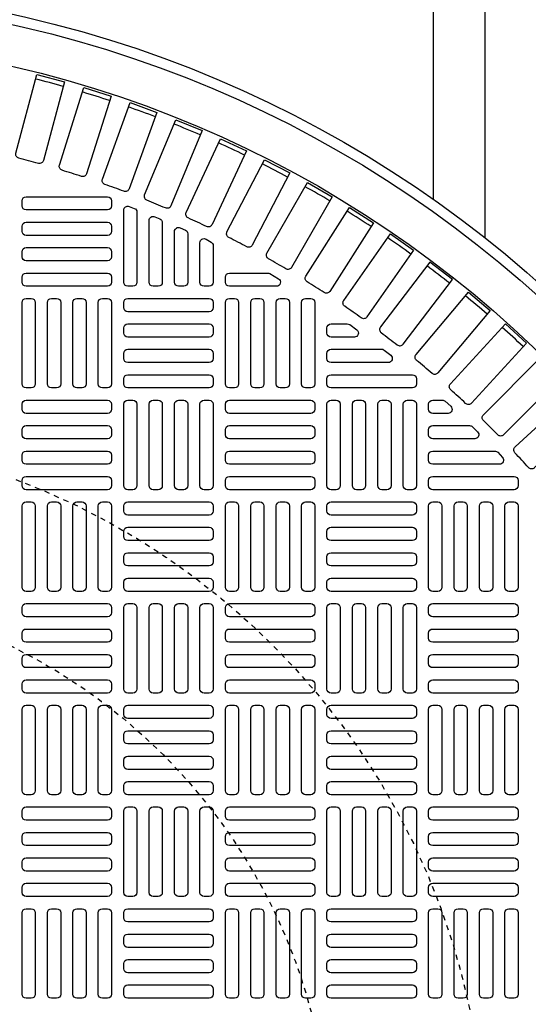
# Model space of a CAD drawing. Extents: x -285 to 5863, y 308 to 3178.
# Tile 585 of 622: x 4964 to 4974, y 1401 to 1420. Entities that reach past the tile are written whole.
import ezdxf

# ---------------------------------------------------------------- set-up
doc = ezdxf.new("R2010")
doc.units = 0
doc.header["$MEASUREMENT"] = 0
doc.linetypes.add('HIDDEN2', pattern=[0.28125, 0.1875, -0.09375])
doc.layers.get('DEFPOINTS').update_dxf_attribs({"linetype": 'CONTINUOUS'})
for name, color, linetype in [('TANK-MANHOLE-COVER-40', 2, 'CONTINUOUS'), ('TANK-MANHOLE-COVER-HATCH-40', 252, 'CONTINUOUS'), ('TANK-UST-RIB', 7, 'CONTINUOUS')]:
    doc.layers.add(name, color=color, linetype=linetype)

msp = doc.modelspace()

# ---------------------------------------------------------------- linework, layer by layer
at = {"layer": 'DEFPOINTS', "color": 8, "linetype": 'HIDDEN2', "ltscale": 0.125}
msp.add_circle((4958.72805, 1398.01916), 14, dxfattribs=at)
msp.add_circle((4958.72805, 1398.01916), 14, dxfattribs=at)
msp.add_circle((4958.72805, 1398.01916), 14, dxfattribs=at)
msp.add_circle((4958.72805, 1398.01916), 14, dxfattribs=at)
at = {"layer": 'DEFPOINTS', "color": 8, "linetype": 'HIDDEN2', "ltscale": 0.5}
msp.add_circle((4958.72805, 1398.01916), 11, dxfattribs=at)
msp.add_circle((4958.72805, 1398.01916), 11, dxfattribs=at)
msp.add_circle((4958.72805, 1398.01916), 11, dxfattribs=at)
msp.add_circle((4958.72805, 1398.01916), 11, dxfattribs=at)
at = {"layer": 'TANK-MANHOLE-COVER-40', "color": 4, "linetype": 'Continuous'}
msp.add_circle((4958.72882, 1398.01916), 22.63902, dxfattribs=at)
at = {"layer": 'TANK-MANHOLE-COVER-40', "color": 1, "linetype": 'Continuous'}
msp.add_circle((4958.72882, 1398.01916), 22.44094, dxfattribs=at)
at = {"layer": 'TANK-MANHOLE-COVER-40', "color": 2, "linetype": 'Continuous'}
msp.add_circle((4958.72882, 1398.01916), 21.65354, dxfattribs=at)
at = {"layer": 'TANK-MANHOLE-COVER-HATCH-40', "linetype": 'Continuous'}
for points in [[(4964.08416, 1417.24797, 0.00491171), (4963.70536, 1417.34947, -0.41709369), (4963.64894, 1417.4461), (4964.05678, 1418.96818), (4964.58918, 1418.82552), (4964.18134, 1417.30344, -0.41709369), (4964.08416, 1417.24797)], [(4964.91781, 1416.99607, 0.00491171), (4964.5438, 1417.11399, -0.41709369), (4964.49165, 1417.213), (4964.96549, 1418.71583), (4965.49116, 1418.55009), (4965.01732, 1417.04725, -0.41709369), (4964.91781, 1416.99607)], [(4965.73968, 1416.70805, 0.00491171), (4965.37117, 1416.84217, -0.41709369), (4965.32339, 1416.94336), (4965.86233, 1418.4241), (4966.38027, 1418.23558), (4965.84133, 1416.75484, -0.41709369), (4965.73968, 1416.70805)], [(4966.5482, 1416.38445, 0.00491171), (4966.1859, 1416.53452, -0.41709369), (4966.14257, 1416.63769), (4966.74559, 1418.09352), (4967.25482, 1417.88259), (4966.6518, 1416.42677, -0.41709369), (4966.5482, 1416.38445)], [(4967.34184, 1416.0259, 0.00491171), (4966.98643, 1416.19163, -0.41709369), (4966.94764, 1416.29659), (4967.61359, 1417.72472), (4968.11313, 1417.49178), (4967.44718, 1416.06365, -0.41709369), (4967.34184, 1416.0259)], [(4968.11909, 1415.63306, 0.00491171), (4967.77124, 1415.81414, -0.41709369), (4967.73707, 1415.92069), (4968.46468, 1417.31842), (4968.95358, 1417.06391), (4968.22597, 1415.66619, -0.41709369), (4968.11909, 1415.63306)], [(4968.87846, 1415.2067, 0.00491171), (4968.53884, 1415.40278, -0.41709369), (4968.50935, 1415.51072), (4969.29724, 1416.87538), (4969.77457, 1416.59979), (4968.98669, 1415.23513, -0.41709369), (4968.87846, 1415.2067)], [(4969.61851, 1414.74762, 0.00491171), (4969.28777, 1414.95832, -0.41709369), (4969.26301, 1415.06745), (4970.10967, 1416.39644), (4970.57454, 1416.10029), (4969.72788, 1414.7713, -0.41709369), (4969.61851, 1414.74762)], [(4970.33783, 1414.2567, 0.00491171), (4970.0166, 1414.48163, -0.41709369), (4969.99662, 1414.59173), (4970.90045, 1415.88253), (4971.35195, 1415.56638), (4970.44812, 1414.27559, -0.41709369), (4970.33783, 1414.2567)], [(4971.03505, 1413.73486, 0.41709369), (4971.14607, 1413.74892), (4972.10533, 1414.99907), (4971.66805, 1415.3346), (4970.70878, 1414.08446, 0.41709369), (4970.72394, 1413.97359, -0.00491171), (4971.03505, 1413.73486)], [(4968.527, 1415.12546, -0.1342636), (4968.56707, 1415.1145), (4968.73358, 1415.01608, -0.76325856), (4968.69351, 1414.86955), (4967.78394, 1414.86955), (4967.78394, 1414.86955, -0.41421356), (4967.7052, 1414.94829), (4967.7052, 1415.04672), (4967.7052, 1415.04672, -0.41421356), (4967.78394, 1415.12546), (4968.527, 1415.12546)], [(4971.70885, 1413.18312, 0.00491171), (4971.40844, 1413.43519, -0.41709369), (4971.39814, 1413.54661), (4972.41103, 1414.75372), (4972.83326, 1414.39943), (4971.82037, 1413.19232, -0.41709369), (4971.70885, 1413.18312)], [(4970.067, 1414.14121, -0.15754945), (4970.11307, 1414.12632), (4970.24948, 1414.02789, -0.72778796), (4970.2034, 1413.8853), (4969.75244, 1413.8853), (4969.75244, 1413.8853, -0.41421356), (4969.6737, 1413.96404), (4969.6737, 1414.06247), (4969.6737, 1414.06247, -0.41421356), (4969.75244, 1414.14121), (4970.067, 1414.14121)], [(4970.7331, 1413.64908, -0.16819223), (4970.78178, 1413.63223), (4970.9069, 1413.5338, -0.71204699), (4970.85822, 1413.39318), (4969.75244, 1413.39318), (4969.75244, 1413.39318, -0.41421356), (4969.6737, 1413.47192), (4969.6737, 1413.57034), (4969.6737, 1413.57034, -0.41421356), (4969.75244, 1413.64908), (4970.76036, 1413.64908)], [(4972.98108, 1411.99413, 0.00491171), (4972.70379, 1412.27142, -0.41709369), (4972.70324, 1412.38332), (4973.81747, 1413.49756), (4974.20722, 1413.10782), (4973.09298, 1411.99358, -0.41709369), (4972.98108, 1411.99413)]]:
    msp.add_lwpolyline(points, format="xyb", dxfattribs=at)
at = {"layer": 'TANK-MANHOLE-COVER-HATCH-40', "linetype": 'Continuous', "flags": 128}
for points in [[(4965.50047, 1416.42467, -0.41421356), (4965.42173, 1416.34593), (4963.84693, 1416.34593, -0.41421356), (4963.76819, 1416.42467), (4963.76819, 1416.5231, -0.41421356), (4963.84693, 1416.60184), (4965.42173, 1416.60184, -0.41421356), (4965.50047, 1416.5231)], [(4965.50047, 1415.93255, -0.41421356), (4965.42173, 1415.85381), (4963.84693, 1415.85381, -0.41421356), (4963.76819, 1415.93255), (4963.76819, 1416.03097, -0.41421356), (4963.84693, 1416.10971), (4965.42173, 1416.10971, -0.41421356), (4965.50047, 1416.03097)], [(4965.50047, 1415.44042, -0.41421356), (4965.42173, 1415.36168), (4963.84693, 1415.36168, -0.41421356), (4963.76819, 1415.44042), (4963.76819, 1415.53884, -0.41421356), (4963.84693, 1415.61758), (4965.42173, 1415.61758, -0.41421356), (4965.50047, 1415.53884)], [(4965.50047, 1414.94829, -0.41421356), (4965.42173, 1414.86955), (4963.84693, 1414.86955, -0.41421356), (4963.76819, 1414.94829), (4963.76819, 1415.04672, -0.41421356), (4963.84693, 1415.12546), (4965.42173, 1415.12546, -0.41421356), (4965.50047, 1415.04672)], [(4963.84693, 1412.90105, -0.41421356), (4963.76819, 1412.97979), (4963.76819, 1414.55459, -0.41421356), (4963.84693, 1414.63333), (4963.94535, 1414.63333, -0.41421356), (4964.02409, 1414.55459), (4964.02409, 1412.97979, -0.41421356), (4963.94535, 1412.90105)], [(4964.33905, 1412.90105, -0.41421356), (4964.26031, 1412.97979), (4964.26031, 1414.55459, -0.41421356), (4964.33905, 1414.63333), (4964.43748, 1414.63333, -0.41421356), (4964.51622, 1414.55459), (4964.51622, 1412.97979, -0.41421356), (4964.43748, 1412.90105)], [(4964.83118, 1412.90105, -0.41421356), (4964.75244, 1412.97979), (4964.75244, 1414.55459, -0.41421356), (4964.83118, 1414.63333), (4964.92961, 1414.63333, -0.41421356), (4965.00835, 1414.55459), (4965.00835, 1412.97979, -0.41421356), (4964.92961, 1412.90105)], [(4965.32331, 1412.90105, -0.41421356), (4965.24457, 1412.97979), (4965.24457, 1414.55459, -0.41421356), (4965.32331, 1414.63333), (4965.42173, 1414.63333, -0.41421356), (4965.50047, 1414.55459), (4965.50047, 1412.97979, -0.41421356), (4965.42173, 1412.90105)], [(4965.73669, 1414.55459, -0.41421356), (4965.81543, 1414.63333), (4967.39024, 1414.63333, -0.41421356), (4967.46898, 1414.55459), (4967.46898, 1414.45617, -0.41421356), (4967.39024, 1414.37743), (4965.81543, 1414.37743, -0.41421356), (4965.73669, 1414.45617)], [(4967.78394, 1412.90105, -0.41421356), (4967.7052, 1412.97979), (4967.7052, 1414.55459, -0.41421356), (4967.78394, 1414.63333), (4967.88236, 1414.63333, -0.41421356), (4967.9611, 1414.55459), (4967.9611, 1412.97979, -0.41421356), (4967.88236, 1412.90105)], [(4968.27606, 1412.90105, -0.41421356), (4968.19732, 1412.97979), (4968.19732, 1414.55459, -0.41421356), (4968.27606, 1414.63333), (4968.37449, 1414.63333, -0.41421356), (4968.45323, 1414.55459), (4968.45323, 1412.97979, -0.41421356), (4968.37449, 1412.90105)], [(4968.76819, 1412.90105, -0.41421356), (4968.68945, 1412.97979), (4968.68945, 1414.55459, -0.41421356), (4968.76819, 1414.63333), (4968.86661, 1414.63333, -0.41421356), (4968.94535, 1414.55459), (4968.94535, 1412.97979, -0.41421356), (4968.86661, 1412.90105)], [(4969.26031, 1412.90105, -0.41421356), (4969.18157, 1412.97979), (4969.18157, 1414.55459, -0.41421356), (4969.26031, 1414.63333), (4969.35874, 1414.63333, -0.41421356), (4969.43748, 1414.55459), (4969.43748, 1412.97979, -0.41421356), (4969.35874, 1412.90105)], [(4965.73669, 1414.06247, -0.41421356), (4965.81543, 1414.14121), (4967.39024, 1414.14121, -0.41421356), (4967.46898, 1414.06247), (4967.46898, 1413.96404, -0.41421356), (4967.39024, 1413.8853), (4965.81543, 1413.8853, -0.41421356), (4965.73669, 1413.96404)], [(4965.73669, 1413.57034, -0.41421356), (4965.81543, 1413.64908), (4967.39024, 1413.64908, -0.41421356), (4967.46898, 1413.57034), (4967.46898, 1413.47192, -0.41421356), (4967.39024, 1413.39318), (4965.81543, 1413.39318, -0.41421356), (4965.73669, 1413.47192)], [(4965.73669, 1413.07821, -0.41421356), (4965.81543, 1413.15695), (4967.39024, 1413.15695, -0.41421356), (4967.46898, 1413.07821), (4967.46898, 1412.97979, -0.41421356), (4967.39024, 1412.90105), (4965.81543, 1412.90105, -0.41421356), (4965.73669, 1412.97979)], [(4965.50047, 1412.48766, -0.41421356), (4965.42173, 1412.40892), (4963.84693, 1412.40892, -0.41421356), (4963.76819, 1412.48766), (4963.76819, 1412.58609, -0.41421356), (4963.84693, 1412.66483), (4965.42173, 1412.66483, -0.41421356), (4965.50047, 1412.58609)], [(4965.81543, 1410.93255, -0.41421356), (4965.73669, 1411.01129), (4965.73669, 1412.58609, -0.41421356), (4965.81543, 1412.66483), (4965.91386, 1412.66483, -0.41421356), (4965.9926, 1412.58609), (4965.9926, 1411.01129, -0.41421356), (4965.91386, 1410.93255)], [(4966.30756, 1410.93255, -0.41421356), (4966.22882, 1411.01129), (4966.22882, 1412.58609, -0.41421356), (4966.30756, 1412.66483), (4966.40598, 1412.66483, -0.41421356), (4966.48472, 1412.58609), (4966.48472, 1411.01129, -0.41421356), (4966.40598, 1410.93255)], [(4966.79968, 1410.93255, -0.41421356), (4966.72094, 1411.01129), (4966.72094, 1412.58609, -0.41421356), (4966.79968, 1412.66483), (4966.89811, 1412.66483, -0.41421356), (4966.97685, 1412.58609), (4966.97685, 1411.01129, -0.41421356), (4966.89811, 1410.93255)], [(4967.29181, 1410.93255, -0.41421356), (4967.21307, 1411.01129), (4967.21307, 1412.58609, -0.41421356), (4967.29181, 1412.66483), (4967.39024, 1412.66483, -0.41421356), (4967.46898, 1412.58609), (4967.46898, 1411.01129, -0.41421356), (4967.39024, 1410.93255)], [(4969.43748, 1412.48766, -0.41421356), (4969.35874, 1412.40892), (4967.78394, 1412.40892, -0.41421356), (4967.7052, 1412.48766), (4967.7052, 1412.58609, -0.41421356), (4967.78394, 1412.66483), (4969.35874, 1412.66483, -0.41421356), (4969.43748, 1412.58609)], [(4969.75244, 1410.93255, -0.41421356), (4969.6737, 1411.01129), (4969.6737, 1412.58609, -0.41421356), (4969.75244, 1412.66483), (4969.85087, 1412.66483, -0.41421356), (4969.92961, 1412.58609), (4969.92961, 1411.01129, -0.41421356), (4969.85087, 1410.93255)], [(4970.24457, 1410.93255, -0.41421356), (4970.16583, 1411.01129), (4970.16583, 1412.58609, -0.41421356), (4970.24457, 1412.66483), (4970.34299, 1412.66483, -0.41421356), (4970.42173, 1412.58609), (4970.42173, 1411.01129, -0.41421356), (4970.34299, 1410.93255)], [(4970.73669, 1410.93255, -0.41421356), (4970.65795, 1411.01129), (4970.65795, 1412.58609, -0.41421356), (4970.73669, 1412.66483), (4970.83512, 1412.66483, -0.41421356), (4970.91386, 1412.58609), (4970.91386, 1411.01129, -0.41421356), (4970.83512, 1410.93255)], [(4971.22882, 1410.93255, -0.41421356), (4971.15008, 1411.01129), (4971.15008, 1412.58609, -0.41421356), (4971.22882, 1412.66483), (4971.32724, 1412.66483, -0.41421356), (4971.40598, 1412.58609), (4971.40598, 1411.01129, -0.41421356), (4971.32724, 1410.93255)], [(4965.50047, 1411.99554, -0.41421356), (4965.42173, 1411.9168), (4963.84693, 1411.9168, -0.41421356), (4963.76819, 1411.99554), (4963.76819, 1412.09396, -0.41421356), (4963.84693, 1412.1727), (4965.42173, 1412.1727, -0.41421356), (4965.50047, 1412.09396)], [(4969.43748, 1411.99554, -0.41421356), (4969.35874, 1411.9168), (4967.78394, 1411.9168, -0.41421356), (4967.7052, 1411.99554), (4967.7052, 1412.09396, -0.41421356), (4967.78394, 1412.1727), (4969.35874, 1412.1727, -0.41421356), (4969.43748, 1412.09396)], [(4965.50047, 1411.50341, -0.41421356), (4965.42173, 1411.42467), (4963.84693, 1411.42467, -0.41421356), (4963.76819, 1411.50341), (4963.76819, 1411.60184, -0.41421356), (4963.84693, 1411.68058), (4965.42173, 1411.68058, -0.41421356), (4965.50047, 1411.60184)], [(4969.43748, 1411.50341, -0.41421356), (4969.35874, 1411.42467), (4967.78394, 1411.42467, -0.41421356), (4967.7052, 1411.50341), (4967.7052, 1411.60184, -0.41421356), (4967.78394, 1411.68058), (4969.35874, 1411.68058, -0.41421356), (4969.43748, 1411.60184)], [(4965.50047, 1411.01129, -0.41421356), (4965.42173, 1410.93255), (4963.84693, 1410.93255, -0.41421356), (4963.76819, 1411.01129), (4963.76819, 1411.10971, -0.41421356), (4963.84693, 1411.18845), (4965.42173, 1411.18845, -0.41421356), (4965.50047, 1411.10971)], [(4969.43748, 1411.01129, -0.41421356), (4969.35874, 1410.93255), (4967.78394, 1410.93255, -0.41421356), (4967.7052, 1411.01129), (4967.7052, 1411.10971, -0.41421356), (4967.78394, 1411.18845), (4969.35874, 1411.18845, -0.41421356), (4969.43748, 1411.10971)], [(4963.84693, 1408.96404, -0.41421356), (4963.76819, 1409.04278), (4963.76819, 1410.61758, -0.41421356), (4963.84693, 1410.69632), (4963.94535, 1410.69632, -0.41421356), (4964.02409, 1410.61758), (4964.02409, 1409.04278, -0.41421356), (4963.94535, 1408.96404)], [(4964.33905, 1408.96404, -0.41421356), (4964.26031, 1409.04278), (4964.26031, 1410.61758, -0.41421356), (4964.33905, 1410.69632), (4964.43748, 1410.69632, -0.41421356), (4964.51622, 1410.61758), (4964.51622, 1409.04278, -0.41421356), (4964.43748, 1408.96404)], [(4964.83118, 1408.96404, -0.41421356), (4964.75244, 1409.04278), (4964.75244, 1410.61758, -0.41421356), (4964.83118, 1410.69632), (4964.92961, 1410.69632, -0.41421356), (4965.00835, 1410.61758), (4965.00835, 1409.04278, -0.41421356), (4964.92961, 1408.96404)], [(4965.32331, 1408.96404, -0.41421356), (4965.24457, 1409.04278), (4965.24457, 1410.61758, -0.41421356), (4965.32331, 1410.69632), (4965.42173, 1410.69632, -0.41421356), (4965.50047, 1410.61758), (4965.50047, 1409.04278, -0.41421356), (4965.42173, 1408.96404)], [(4965.73669, 1410.61758, -0.41421356), (4965.81543, 1410.69632), (4967.39024, 1410.69632, -0.41421356), (4967.46898, 1410.61758), (4967.46898, 1410.51916, -0.41421356), (4967.39024, 1410.44042), (4965.81543, 1410.44042, -0.41421356), (4965.73669, 1410.51916)], [(4967.78394, 1408.96404, -0.41421356), (4967.7052, 1409.04278), (4967.7052, 1410.61758, -0.41421356), (4967.78394, 1410.69632), (4967.88236, 1410.69632, -0.41421356), (4967.9611, 1410.61758), (4967.9611, 1409.04278, -0.41421356), (4967.88236, 1408.96404)], [(4968.27606, 1408.96404, -0.41421356), (4968.19732, 1409.04278), (4968.19732, 1410.61758, -0.41421356), (4968.27606, 1410.69632), (4968.37449, 1410.69632, -0.41421356), (4968.45323, 1410.61758), (4968.45323, 1409.04278, -0.41421356), (4968.37449, 1408.96404)], [(4968.76819, 1408.96404, -0.41421356), (4968.68945, 1409.04278), (4968.68945, 1410.61758, -0.41421356), (4968.76819, 1410.69632), (4968.86661, 1410.69632, -0.41421356), (4968.94535, 1410.61758), (4968.94535, 1409.04278, -0.41421356), (4968.86661, 1408.96404)], [(4969.26031, 1408.96404, -0.41421356), (4969.18157, 1409.04278), (4969.18157, 1410.61758, -0.41421356), (4969.26031, 1410.69632), (4969.35874, 1410.69632, -0.41421356), (4969.43748, 1410.61758), (4969.43748, 1409.04278, -0.41421356), (4969.35874, 1408.96404)], [(4969.6737, 1410.61758, -0.41421356), (4969.75244, 1410.69632), (4971.32724, 1410.69632, -0.41421356), (4971.40598, 1410.61758), (4971.40598, 1410.51916, -0.41421356), (4971.32724, 1410.44042), (4969.75244, 1410.44042, -0.41421356), (4969.6737, 1410.51916)], [(4971.72094, 1408.96404, -0.41421356), (4971.6422, 1409.04278), (4971.6422, 1410.61758, -0.41421356), (4971.72094, 1410.69632), (4971.81937, 1410.69632, -0.41421356), (4971.89811, 1410.61758), (4971.89811, 1409.04278, -0.41421356), (4971.81937, 1408.96404)], [(4972.21307, 1408.96404, -0.41421356), (4972.13433, 1409.04278), (4972.13433, 1410.61758, -0.41421356), (4972.21307, 1410.69632), (4972.3115, 1410.69632, -0.41421356), (4972.39024, 1410.61758), (4972.39024, 1409.04278, -0.41421356), (4972.3115, 1408.96404)], [(4972.7052, 1408.96404, -0.41421356), (4972.62646, 1409.04278), (4972.62646, 1410.61758, -0.41421356), (4972.7052, 1410.69632), (4972.80362, 1410.69632, -0.41421356), (4972.88236, 1410.61758), (4972.88236, 1409.04278, -0.41421356), (4972.80362, 1408.96404)], [(4973.19732, 1408.96404, -0.41421356), (4973.11858, 1409.04278), (4973.11858, 1410.61758, -0.41421356), (4973.19732, 1410.69632), (4973.29575, 1410.69632, -0.41421356), (4973.37449, 1410.61758), (4973.37449, 1409.04278, -0.41421356), (4973.29575, 1408.96404)], [(4965.73669, 1410.12546, -0.41421356), (4965.81543, 1410.2042), (4967.39024, 1410.2042, -0.41421356), (4967.46898, 1410.12546), (4967.46898, 1410.02703, -0.41421356), (4967.39024, 1409.94829), (4965.81543, 1409.94829, -0.41421356), (4965.73669, 1410.02703)], [(4969.6737, 1410.12546, -0.41421356), (4969.75244, 1410.2042), (4971.32724, 1410.2042, -0.41421356), (4971.40598, 1410.12546), (4971.40598, 1410.02703, -0.41421356), (4971.32724, 1409.94829), (4969.75244, 1409.94829, -0.41421356), (4969.6737, 1410.02703)], [(4965.73669, 1409.63333, -0.41421356), (4965.81543, 1409.71207), (4967.39024, 1409.71207, -0.41421356), (4967.46898, 1409.63333), (4967.46898, 1409.53491, -0.41421356), (4967.39024, 1409.45617), (4965.81543, 1409.45617, -0.41421356), (4965.73669, 1409.53491)], [(4969.6737, 1409.63333, -0.41421356), (4969.75244, 1409.71207), (4971.32724, 1409.71207, -0.41421356), (4971.40598, 1409.63333), (4971.40598, 1409.53491, -0.41421356), (4971.32724, 1409.45617), (4969.75244, 1409.45617, -0.41421356), (4969.6737, 1409.53491)], [(4965.73669, 1409.14121, -0.41421356), (4965.81543, 1409.21995), (4967.39024, 1409.21995, -0.41421356), (4967.46898, 1409.14121), (4967.46898, 1409.04278, -0.41421356), (4967.39024, 1408.96404), (4965.81543, 1408.96404, -0.41421356), (4965.73669, 1409.04278)], [(4969.6737, 1409.14121, -0.41421356), (4969.75244, 1409.21995), (4971.32724, 1409.21995, -0.41421356), (4971.40598, 1409.14121), (4971.40598, 1409.04278, -0.41421356), (4971.32724, 1408.96404), (4969.75244, 1408.96404, -0.41421356), (4969.6737, 1409.04278)], [(4965.50047, 1408.55066, -0.41421356), (4965.42173, 1408.47192), (4963.84693, 1408.47192, -0.41421356), (4963.76819, 1408.55066), (4963.76819, 1408.64908, -0.41421356), (4963.84693, 1408.72782), (4965.42173, 1408.72782, -0.41421356), (4965.50047, 1408.64908)], [(4965.81543, 1406.99554, -0.41421356), (4965.73669, 1407.07428), (4965.73669, 1408.64908, -0.41421356), (4965.81543, 1408.72782), (4965.91386, 1408.72782, -0.41421356), (4965.9926, 1408.64908), (4965.9926, 1407.07428, -0.41421356), (4965.91386, 1406.99554)], [(4966.30756, 1406.99554, -0.41421356), (4966.22882, 1407.07428), (4966.22882, 1408.64908, -0.41421356), (4966.30756, 1408.72782), (4966.40598, 1408.72782, -0.41421356), (4966.48472, 1408.64908), (4966.48472, 1407.07428, -0.41421356), (4966.40598, 1406.99554)], [(4966.79968, 1406.99554, -0.41421356), (4966.72094, 1407.07428), (4966.72094, 1408.64908, -0.41421356), (4966.79968, 1408.72782), (4966.89811, 1408.72782, -0.41421356), (4966.97685, 1408.64908), (4966.97685, 1407.07428, -0.41421356), (4966.89811, 1406.99554)], [(4967.29181, 1406.99554, -0.41421356), (4967.21307, 1407.07428), (4967.21307, 1408.64908, -0.41421356), (4967.29181, 1408.72782), (4967.39024, 1408.72782, -0.41421356), (4967.46898, 1408.64908), (4967.46898, 1407.07428, -0.41421356), (4967.39024, 1406.99554)], [(4969.43748, 1408.55066, -0.41421356), (4969.35874, 1408.47192), (4967.78394, 1408.47192, -0.41421356), (4967.7052, 1408.55066), (4967.7052, 1408.64908, -0.41421356), (4967.78394, 1408.72782), (4969.35874, 1408.72782, -0.41421356), (4969.43748, 1408.64908)], [(4969.75244, 1406.99554, -0.41421356), (4969.6737, 1407.07428), (4969.6737, 1408.64908, -0.41421356), (4969.75244, 1408.72782), (4969.85087, 1408.72782, -0.41421356), (4969.92961, 1408.64908), (4969.92961, 1407.07428, -0.41421356), (4969.85087, 1406.99554)], [(4970.24457, 1406.99554, -0.41421356), (4970.16583, 1407.07428), (4970.16583, 1408.64908, -0.41421356), (4970.24457, 1408.72782), (4970.34299, 1408.72782, -0.41421356), (4970.42173, 1408.64908), (4970.42173, 1407.07428, -0.41421356), (4970.34299, 1406.99554)], [(4970.73669, 1406.99554, -0.41421356), (4970.65795, 1407.07428), (4970.65795, 1408.64908, -0.41421356), (4970.73669, 1408.72782), (4970.83512, 1408.72782, -0.41421356), (4970.91386, 1408.64908), (4970.91386, 1407.07428, -0.41421356), (4970.83512, 1406.99554)], [(4971.22882, 1406.99554, -0.41421356), (4971.15008, 1407.07428), (4971.15008, 1408.64908, -0.41421356), (4971.22882, 1408.72782), (4971.32724, 1408.72782, -0.41421356), (4971.40598, 1408.64908), (4971.40598, 1407.07428, -0.41421356), (4971.32724, 1406.99554)], [(4973.37449, 1408.55066, -0.41421356), (4973.29575, 1408.47192), (4971.72094, 1408.47192, -0.41421356), (4971.6422, 1408.55066), (4971.6422, 1408.64908, -0.41421356), (4971.72094, 1408.72782), (4973.29575, 1408.72782, -0.41421356), (4973.37449, 1408.64908)], [(4965.50047, 1408.05853, -0.41421356), (4965.42173, 1407.97979), (4963.84693, 1407.97979, -0.41421356), (4963.76819, 1408.05853), (4963.76819, 1408.15695, -0.41421356), (4963.84693, 1408.23569), (4965.42173, 1408.23569, -0.41421356), (4965.50047, 1408.15695)], [(4969.43748, 1408.05853, -0.41421356), (4969.35874, 1407.97979), (4967.78394, 1407.97979, -0.41421356), (4967.7052, 1408.05853), (4967.7052, 1408.15695, -0.41421356), (4967.78394, 1408.23569), (4969.35874, 1408.23569, -0.41421356), (4969.43748, 1408.15695)], [(4973.37449, 1408.05853, -0.41421356), (4973.29575, 1407.97979), (4971.72094, 1407.97979, -0.41421356), (4971.6422, 1408.05853), (4971.6422, 1408.15695, -0.41421356), (4971.72094, 1408.23569), (4973.29575, 1408.23569, -0.41421356), (4973.37449, 1408.15695)], [(4965.50047, 1407.5664, -0.41421356), (4965.42173, 1407.48766), (4963.84693, 1407.48766, -0.41421356), (4963.76819, 1407.5664), (4963.76819, 1407.66483, -0.41421356), (4963.84693, 1407.74357), (4965.42173, 1407.74357, -0.41421356), (4965.50047, 1407.66483)], [(4969.43748, 1407.5664, -0.41421356), (4969.35874, 1407.48766), (4967.78394, 1407.48766, -0.41421356), (4967.7052, 1407.5664), (4967.7052, 1407.66483, -0.41421356), (4967.78394, 1407.74357), (4969.35874, 1407.74357, -0.41421356), (4969.43748, 1407.66483)], [(4973.37449, 1407.5664, -0.41421356), (4973.29575, 1407.48766), (4971.72094, 1407.48766, -0.41421356), (4971.6422, 1407.5664), (4971.6422, 1407.66483, -0.41421356), (4971.72094, 1407.74357), (4973.29575, 1407.74357, -0.41421356), (4973.37449, 1407.66483)], [(4965.50047, 1407.07428, -0.41421356), (4965.42173, 1406.99554), (4963.84693, 1406.99554, -0.41421356), (4963.76819, 1407.07428), (4963.76819, 1407.1727, -0.41421356), (4963.84693, 1407.25144), (4965.42173, 1407.25144, -0.41421356), (4965.50047, 1407.1727)], [(4969.43748, 1407.07428, -0.41421356), (4969.35874, 1406.99554), (4967.78394, 1406.99554, -0.41421356), (4967.7052, 1407.07428), (4967.7052, 1407.1727, -0.41421356), (4967.78394, 1407.25144), (4969.35874, 1407.25144, -0.41421356), (4969.43748, 1407.1727)], [(4973.37449, 1407.07428, -0.41421356), (4973.29575, 1406.99554), (4971.72094, 1406.99554, -0.41421356), (4971.6422, 1407.07428), (4971.6422, 1407.1727, -0.41421356), (4971.72094, 1407.25144), (4973.29575, 1407.25144, -0.41421356), (4973.37449, 1407.1727)], [(4963.84693, 1405.02703, -0.41421356), (4963.76819, 1405.10577), (4963.76819, 1406.68058, -0.41421356), (4963.84693, 1406.75932), (4963.94535, 1406.75932, -0.41421356), (4964.02409, 1406.68058), (4964.02409, 1405.10577, -0.41421356), (4963.94535, 1405.02703)], [(4964.33905, 1405.02703, -0.41421356), (4964.26031, 1405.10577), (4964.26031, 1406.68058, -0.41421356), (4964.33905, 1406.75932), (4964.43748, 1406.75932, -0.41421356), (4964.51622, 1406.68058), (4964.51622, 1405.10577, -0.41421356), (4964.43748, 1405.02703)], [(4964.83118, 1405.02703, -0.41421356), (4964.75244, 1405.10577), (4964.75244, 1406.68058, -0.41421356), (4964.83118, 1406.75932), (4964.92961, 1406.75932, -0.41421356), (4965.00835, 1406.68058), (4965.00835, 1405.10577, -0.41421356), (4964.92961, 1405.02703)], [(4965.32331, 1405.02703, -0.41421356), (4965.24457, 1405.10577), (4965.24457, 1406.68058, -0.41421356), (4965.32331, 1406.75932), (4965.42173, 1406.75932, -0.41421356), (4965.50047, 1406.68058), (4965.50047, 1405.10577, -0.41421356), (4965.42173, 1405.02703)], [(4965.73669, 1406.68058, -0.41421356), (4965.81543, 1406.75932), (4967.39024, 1406.75932, -0.41421356), (4967.46898, 1406.68058), (4967.46898, 1406.58215, -0.41421356), (4967.39024, 1406.50341), (4965.81543, 1406.50341, -0.41421356), (4965.73669, 1406.58215)], [(4967.78394, 1405.02703, -0.41421356), (4967.7052, 1405.10577), (4967.7052, 1406.68058, -0.41421356), (4967.78394, 1406.75932), (4967.88236, 1406.75932, -0.41421356), (4967.9611, 1406.68058), (4967.9611, 1405.10577, -0.41421356), (4967.88236, 1405.02703)], [(4968.27606, 1405.02703, -0.41421356), (4968.19732, 1405.10577), (4968.19732, 1406.68058, -0.41421356), (4968.27606, 1406.75932), (4968.37449, 1406.75932, -0.41421356), (4968.45323, 1406.68058), (4968.45323, 1405.10577, -0.41421356), (4968.37449, 1405.02703)], [(4968.76819, 1405.02703, -0.41421356), (4968.68945, 1405.10577), (4968.68945, 1406.68058, -0.41421356), (4968.76819, 1406.75932), (4968.86661, 1406.75932, -0.41421356), (4968.94535, 1406.68058), (4968.94535, 1405.10577, -0.41421356), (4968.86661, 1405.02703)], [(4969.26031, 1405.02703, -0.41421356), (4969.18157, 1405.10577), (4969.18157, 1406.68058, -0.41421356), (4969.26031, 1406.75932), (4969.35874, 1406.75932, -0.41421356), (4969.43748, 1406.68058), (4969.43748, 1405.10577, -0.41421356), (4969.35874, 1405.02703)], [(4969.6737, 1406.68058, -0.41421356), (4969.75244, 1406.75932), (4971.32724, 1406.75932, -0.41421356), (4971.40598, 1406.68058), (4971.40598, 1406.58215, -0.41421356), (4971.32724, 1406.50341), (4969.75244, 1406.50341, -0.41421356), (4969.6737, 1406.58215)], [(4971.72094, 1405.02703, -0.41421356), (4971.6422, 1405.10577), (4971.6422, 1406.68058, -0.41421356), (4971.72094, 1406.75932), (4971.81937, 1406.75932, -0.41421356), (4971.89811, 1406.68058), (4971.89811, 1405.10577, -0.41421356), (4971.81937, 1405.02703)], [(4972.21307, 1405.02703, -0.41421356), (4972.13433, 1405.10577), (4972.13433, 1406.68058, -0.41421356), (4972.21307, 1406.75932), (4972.3115, 1406.75932, -0.41421356), (4972.39024, 1406.68058), (4972.39024, 1405.10577, -0.41421356), (4972.3115, 1405.02703)], [(4972.7052, 1405.02703, -0.41421356), (4972.62646, 1405.10577), (4972.62646, 1406.68058, -0.41421356), (4972.7052, 1406.75932), (4972.80362, 1406.75932, -0.41421356), (4972.88236, 1406.68058), (4972.88236, 1405.10577, -0.41421356), (4972.80362, 1405.02703)], [(4973.19732, 1405.02703, -0.41421356), (4973.11858, 1405.10577), (4973.11858, 1406.68058, -0.41421356), (4973.19732, 1406.75932), (4973.29575, 1406.75932, -0.41421356), (4973.37449, 1406.68058), (4973.37449, 1405.10577, -0.41421356), (4973.29575, 1405.02703)], [(4965.73669, 1406.18845, -0.41421356), (4965.81543, 1406.26719), (4967.39024, 1406.26719, -0.41421356), (4967.46898, 1406.18845), (4967.46898, 1406.09003, -0.41421356), (4967.39024, 1406.01129), (4965.81543, 1406.01129, -0.41421356), (4965.73669, 1406.09003)], [(4969.6737, 1406.18845, -0.41421356), (4969.75244, 1406.26719), (4971.32724, 1406.26719, -0.41421356), (4971.40598, 1406.18845), (4971.40598, 1406.09003, -0.41421356), (4971.32724, 1406.01129), (4969.75244, 1406.01129, -0.41421356), (4969.6737, 1406.09003)], [(4965.73669, 1405.69632, -0.41421356), (4965.81543, 1405.77506), (4967.39024, 1405.77506, -0.41421356), (4967.46898, 1405.69632), (4967.46898, 1405.5979, -0.41421356), (4967.39024, 1405.51916), (4965.81543, 1405.51916, -0.41421356), (4965.73669, 1405.5979)], [(4969.6737, 1405.69632, -0.41421356), (4969.75244, 1405.77506), (4971.32724, 1405.77506, -0.41421356), (4971.40598, 1405.69632), (4971.40598, 1405.5979, -0.41421356), (4971.32724, 1405.51916), (4969.75244, 1405.51916, -0.41421356), (4969.6737, 1405.5979)], [(4965.73669, 1405.2042, -0.41421356), (4965.81543, 1405.28294), (4967.39024, 1405.28294, -0.41421356), (4967.46898, 1405.2042), (4967.46898, 1405.10577, -0.41421356), (4967.39024, 1405.02703), (4965.81543, 1405.02703, -0.41421356), (4965.73669, 1405.10577)], [(4969.6737, 1405.2042, -0.41421356), (4969.75244, 1405.28294), (4971.32724, 1405.28294, -0.41421356), (4971.40598, 1405.2042), (4971.40598, 1405.10577, -0.41421356), (4971.32724, 1405.02703), (4969.75244, 1405.02703, -0.41421356), (4969.6737, 1405.10577)], [(4965.50047, 1404.61365, -0.41421356), (4965.42173, 1404.53491), (4963.84693, 1404.53491, -0.41421356), (4963.76819, 1404.61365), (4963.76819, 1404.71207, -0.41421356), (4963.84693, 1404.79081), (4965.42173, 1404.79081, -0.41421356), (4965.50047, 1404.71207)], [(4965.81543, 1403.05853, -0.41421356), (4965.73669, 1403.13727), (4965.73669, 1404.71207, -0.41421356), (4965.81543, 1404.79081), (4965.91386, 1404.79081, -0.41421356), (4965.9926, 1404.71207), (4965.9926, 1403.13727, -0.41421356), (4965.91386, 1403.05853)], [(4966.30756, 1403.05853, -0.41421356), (4966.22882, 1403.13727), (4966.22882, 1404.71207, -0.41421356), (4966.30756, 1404.79081), (4966.40598, 1404.79081, -0.41421356), (4966.48472, 1404.71207), (4966.48472, 1403.13727, -0.41421356), (4966.40598, 1403.05853)], [(4966.79968, 1403.05853, -0.41421356), (4966.72094, 1403.13727), (4966.72094, 1404.71207, -0.41421356), (4966.79968, 1404.79081), (4966.89811, 1404.79081, -0.41421356), (4966.97685, 1404.71207), (4966.97685, 1403.13727, -0.41421356), (4966.89811, 1403.05853)], [(4967.29181, 1403.05853, -0.41421356), (4967.21307, 1403.13727), (4967.21307, 1404.71207, -0.41421356), (4967.29181, 1404.79081), (4967.39024, 1404.79081, -0.41421356), (4967.46898, 1404.71207), (4967.46898, 1403.13727, -0.41421356), (4967.39024, 1403.05853)], [(4969.43748, 1404.61365, -0.41421356), (4969.35874, 1404.53491), (4967.78394, 1404.53491, -0.41421356), (4967.7052, 1404.61365), (4967.7052, 1404.71207, -0.41421356), (4967.78394, 1404.79081), (4969.35874, 1404.79081, -0.41421356), (4969.43748, 1404.71207)], [(4969.75244, 1403.05853, -0.41421356), (4969.6737, 1403.13727), (4969.6737, 1404.71207, -0.41421356), (4969.75244, 1404.79081), (4969.85087, 1404.79081, -0.41421356), (4969.92961, 1404.71207), (4969.92961, 1403.13727, -0.41421356), (4969.85087, 1403.05853)], [(4970.24457, 1403.05853, -0.41421356), (4970.16583, 1403.13727), (4970.16583, 1404.71207, -0.41421356), (4970.24457, 1404.79081), (4970.34299, 1404.79081, -0.41421356), (4970.42173, 1404.71207), (4970.42173, 1403.13727, -0.41421356), (4970.34299, 1403.05853)], [(4970.73669, 1403.05853, -0.41421356), (4970.65795, 1403.13727), (4970.65795, 1404.71207, -0.41421356), (4970.73669, 1404.79081), (4970.83512, 1404.79081, -0.41421356), (4970.91386, 1404.71207), (4970.91386, 1403.13727, -0.41421356), (4970.83512, 1403.05853)], [(4971.22882, 1403.05853, -0.41421356), (4971.15008, 1403.13727), (4971.15008, 1404.71207, -0.41421356), (4971.22882, 1404.79081), (4971.32724, 1404.79081, -0.41421356), (4971.40598, 1404.71207), (4971.40598, 1403.13727, -0.41421356), (4971.32724, 1403.05853)], [(4973.37449, 1404.61365, -0.41421356), (4973.29575, 1404.53491), (4971.72094, 1404.53491, -0.41421356), (4971.6422, 1404.61365), (4971.6422, 1404.71207, -0.41421356), (4971.72094, 1404.79081), (4973.29575, 1404.79081, -0.41421356), (4973.37449, 1404.71207)], [(4965.50047, 1404.12152, -0.41421356), (4965.42173, 1404.04278), (4963.84693, 1404.04278, -0.41421356), (4963.76819, 1404.12152), (4963.76819, 1404.21995, -0.41421356), (4963.84693, 1404.29869), (4965.42173, 1404.29869, -0.41421356), (4965.50047, 1404.21995)], [(4969.43748, 1404.12152, -0.41421356), (4969.35874, 1404.04278), (4967.78394, 1404.04278, -0.41421356), (4967.7052, 1404.12152), (4967.7052, 1404.21995, -0.41421356), (4967.78394, 1404.29869), (4969.35874, 1404.29869, -0.41421356), (4969.43748, 1404.21995)], [(4973.37449, 1404.12152, -0.41421356), (4973.29575, 1404.04278), (4971.72094, 1404.04278, -0.41421356), (4971.6422, 1404.12152), (4971.6422, 1404.21995, -0.41421356), (4971.72094, 1404.29869), (4973.29575, 1404.29869, -0.41421356), (4973.37449, 1404.21995)], [(4965.50047, 1403.6294, -0.41421356), (4965.42173, 1403.55066), (4963.84693, 1403.55066, -0.41421356), (4963.76819, 1403.6294), (4963.76819, 1403.72782, -0.41421356), (4963.84693, 1403.80656), (4965.42173, 1403.80656, -0.41421356), (4965.50047, 1403.72782)], [(4969.43748, 1403.6294, -0.41421356), (4969.35874, 1403.55066), (4967.78394, 1403.55066, -0.41421356), (4967.7052, 1403.6294), (4967.7052, 1403.72782, -0.41421356), (4967.78394, 1403.80656), (4969.35874, 1403.80656, -0.41421356), (4969.43748, 1403.72782)], [(4973.37449, 1403.6294, -0.41421356), (4973.29575, 1403.55066), (4971.72094, 1403.55066, -0.41421356), (4971.6422, 1403.6294), (4971.6422, 1403.72782, -0.41421356), (4971.72094, 1403.80656), (4973.29575, 1403.80656, -0.41421356), (4973.37449, 1403.72782)], [(4965.50047, 1403.13727, -0.41421356), (4965.42173, 1403.05853), (4963.84693, 1403.05853, -0.41421356), (4963.76819, 1403.13727), (4963.76819, 1403.23569, -0.41421356), (4963.84693, 1403.31443), (4965.42173, 1403.31443, -0.41421356), (4965.50047, 1403.23569)], [(4969.43748, 1403.13727, -0.41421356), (4969.35874, 1403.05853), (4967.78394, 1403.05853, -0.41421356), (4967.7052, 1403.13727), (4967.7052, 1403.23569, -0.41421356), (4967.78394, 1403.31443), (4969.35874, 1403.31443, -0.41421356), (4969.43748, 1403.23569)], [(4973.37449, 1403.13727, -0.41421356), (4973.29575, 1403.05853), (4971.72094, 1403.05853, -0.41421356), (4971.6422, 1403.13727), (4971.6422, 1403.23569, -0.41421356), (4971.72094, 1403.31443), (4973.29575, 1403.31443, -0.41421356), (4973.37449, 1403.23569)], [(4963.84693, 1401.09003, -0.41421356), (4963.76819, 1401.16877), (4963.76819, 1402.74357, -0.41421356), (4963.84693, 1402.82231), (4963.94535, 1402.82231, -0.41421356), (4964.02409, 1402.74357), (4964.02409, 1401.16877, -0.41421356), (4963.94535, 1401.09003)], [(4964.33905, 1401.09003, -0.41421356), (4964.26031, 1401.16877), (4964.26031, 1402.74357, -0.41421356), (4964.33905, 1402.82231), (4964.43748, 1402.82231, -0.41421356), (4964.51622, 1402.74357), (4964.51622, 1401.16877, -0.41421356), (4964.43748, 1401.09003)], [(4964.83118, 1401.09003, -0.41421356), (4964.75244, 1401.16877), (4964.75244, 1402.74357, -0.41421356), (4964.83118, 1402.82231), (4964.92961, 1402.82231, -0.41421356), (4965.00835, 1402.74357), (4965.00835, 1401.16877, -0.41421356), (4964.92961, 1401.09003)], [(4965.32331, 1401.09003, -0.41421356), (4965.24457, 1401.16877), (4965.24457, 1402.74357, -0.41421356), (4965.32331, 1402.82231), (4965.42173, 1402.82231, -0.41421356), (4965.50047, 1402.74357), (4965.50047, 1401.16877, -0.41421356), (4965.42173, 1401.09003)], [(4965.73669, 1402.74357, -0.41421356), (4965.81543, 1402.82231), (4967.39024, 1402.82231, -0.41421356), (4967.46898, 1402.74357), (4967.46898, 1402.64514, -0.41421356), (4967.39024, 1402.5664), (4965.81543, 1402.5664, -0.41421356), (4965.73669, 1402.64514)], [(4967.78394, 1401.09003, -0.41421356), (4967.7052, 1401.16877), (4967.7052, 1402.74357, -0.41421356), (4967.78394, 1402.82231), (4967.88236, 1402.82231, -0.41421356), (4967.9611, 1402.74357), (4967.9611, 1401.16877, -0.41421356), (4967.88236, 1401.09003)], [(4968.27606, 1401.09003, -0.41421356), (4968.19732, 1401.16877), (4968.19732, 1402.74357, -0.41421356), (4968.27606, 1402.82231), (4968.37449, 1402.82231, -0.41421356), (4968.45323, 1402.74357), (4968.45323, 1401.16877, -0.41421356), (4968.37449, 1401.09003)], [(4968.76819, 1401.09003, -0.41421356), (4968.68945, 1401.16877), (4968.68945, 1402.74357, -0.41421356), (4968.76819, 1402.82231), (4968.86661, 1402.82231, -0.41421356), (4968.94535, 1402.74357), (4968.94535, 1401.16877, -0.41421356), (4968.86661, 1401.09003)], [(4969.26031, 1401.09003, -0.41421356), (4969.18157, 1401.16877), (4969.18157, 1402.74357, -0.41421356), (4969.26031, 1402.82231), (4969.35874, 1402.82231, -0.41421356), (4969.43748, 1402.74357), (4969.43748, 1401.16877, -0.41421356), (4969.35874, 1401.09003)], [(4969.6737, 1402.74357, -0.41421356), (4969.75244, 1402.82231), (4971.32724, 1402.82231, -0.41421356), (4971.40598, 1402.74357), (4971.40598, 1402.64514, -0.41421356), (4971.32724, 1402.5664), (4969.75244, 1402.5664, -0.41421356), (4969.6737, 1402.64514)], [(4971.72094, 1401.09003, -0.41421356), (4971.6422, 1401.16877), (4971.6422, 1402.74357, -0.41421356), (4971.72094, 1402.82231), (4971.81937, 1402.82231, -0.41421356), (4971.89811, 1402.74357), (4971.89811, 1401.16877, -0.41421356), (4971.81937, 1401.09003)], [(4972.21307, 1401.09003, -0.41421356), (4972.13433, 1401.16877), (4972.13433, 1402.74357, -0.41421356), (4972.21307, 1402.82231), (4972.3115, 1402.82231, -0.41421356), (4972.39024, 1402.74357), (4972.39024, 1401.16877, -0.41421356), (4972.3115, 1401.09003)], [(4972.7052, 1401.09003, -0.41421356), (4972.62646, 1401.16877), (4972.62646, 1402.74357, -0.41421356), (4972.7052, 1402.82231), (4972.80362, 1402.82231, -0.41421356), (4972.88236, 1402.74357), (4972.88236, 1401.16877, -0.41421356), (4972.80362, 1401.09003)], [(4973.19732, 1401.09003, -0.41421356), (4973.11858, 1401.16877), (4973.11858, 1402.74357, -0.41421356), (4973.19732, 1402.82231), (4973.29575, 1402.82231, -0.41421356), (4973.37449, 1402.74357), (4973.37449, 1401.16877, -0.41421356), (4973.29575, 1401.09003)], [(4965.73669, 1402.25144, -0.41421356), (4965.81543, 1402.33018), (4967.39024, 1402.33018, -0.41421356), (4967.46898, 1402.25144), (4967.46898, 1402.15302, -0.41421356), (4967.39024, 1402.07428), (4965.81543, 1402.07428, -0.41421356), (4965.73669, 1402.15302)], [(4969.6737, 1402.25144, -0.41421356), (4969.75244, 1402.33018), (4971.32724, 1402.33018, -0.41421356), (4971.40598, 1402.25144), (4971.40598, 1402.15302, -0.41421356), (4971.32724, 1402.07428), (4969.75244, 1402.07428, -0.41421356), (4969.6737, 1402.15302)], [(4965.73669, 1401.75932, -0.41421356), (4965.81543, 1401.83806), (4967.39024, 1401.83806, -0.41421356), (4967.46898, 1401.75932), (4967.46898, 1401.66089, -0.41421356), (4967.39024, 1401.58215), (4965.81543, 1401.58215, -0.41421356), (4965.73669, 1401.66089)], [(4969.6737, 1401.75932, -0.41421356), (4969.75244, 1401.83806), (4971.32724, 1401.83806, -0.41421356), (4971.40598, 1401.75932), (4971.40598, 1401.66089, -0.41421356), (4971.32724, 1401.58215), (4969.75244, 1401.58215, -0.41421356), (4969.6737, 1401.66089)], [(4965.73669, 1401.26719, -0.41421356), (4965.81543, 1401.34593), (4967.39024, 1401.34593, -0.41421356), (4967.46898, 1401.26719), (4967.46898, 1401.16877, -0.41421356), (4967.39024, 1401.09003), (4965.81543, 1401.09003, -0.41421356), (4965.73669, 1401.16877)], [(4969.6737, 1401.26719, -0.41421356), (4969.75244, 1401.34593), (4971.32724, 1401.34593, -0.41421356), (4971.40598, 1401.26719), (4971.40598, 1401.16877, -0.41421356), (4971.32724, 1401.09003), (4969.75244, 1401.09003, -0.41421356), (4969.6737, 1401.16877)]]:
    msp.add_lwpolyline(points, format="xyb", close=True, dxfattribs=at)
at = {"layer": 'TANK-MANHOLE-COVER-HATCH-40', "linetype": 'Continuous'}
for points in [[(4965.81543, 1414.86955, -0.41421356), (4965.73669, 1414.94829), (4965.73669, 1416.34166, -0.52729524), (4965.84392, 1416.41506), (4965.94234, 1416.37687, -0.30950451), (4965.9926, 1416.30346), (4965.9926, 1414.94829), (4965.9926, 1414.94829, -0.41421356), (4965.91386, 1414.86955), (4965.81543, 1414.86955)], [(4966.30756, 1414.86955, -0.41421356), (4966.22882, 1414.94829), (4966.22882, 1416.14363, -0.53592322), (4966.33801, 1416.21624), (4966.43644, 1416.17496, -0.30214843), (4966.48472, 1416.10235), (4966.48472, 1414.94829), (4966.48472, 1414.94829, -0.41421356), (4966.40598, 1414.86955), (4966.30756, 1414.86955)], [(4966.79968, 1414.86955, -0.41421356), (4966.72094, 1414.94829), (4966.72094, 1415.92989, -0.54471323), (4966.8321, 1416.00164), (4966.93053, 1415.95718, -0.2947387), (4966.97685, 1415.88542), (4966.97685, 1414.94829), (4966.97685, 1414.94829, -0.41421356), (4966.89811, 1414.86955), (4966.79968, 1414.86955)], [(4967.46898, 1415.65595), (4967.46898, 1414.94829), (4967.46898, 1414.94829, -0.41421356), (4967.39024, 1414.86955), (4967.29181, 1414.86955), (4967.29181, 1414.86955, -0.41421356), (4967.21307, 1414.94829), (4967.21307, 1415.71277, -0.57735027), (4967.33118, 1415.78097), (4967.42961, 1415.72414, -0.26794919)], [(4972.06338, 1412.97921), (4973.12796, 1414.14099), (4973.53433, 1413.76861), (4972.46975, 1412.60683, -0.41709369), (4972.35794, 1412.6025, 0.00491171), (4972.06881, 1412.86744, -0.41709369)], [(4969.6737, 1413.07821, -0.41421356), (4969.75244, 1413.15695), (4971.32724, 1413.15695, -0.41421356), (4971.40598, 1413.07821), (4971.40598, 1412.97979, -0.41421356), (4971.32724, 1412.90105), (4969.75244, 1412.90105, -0.41421356), (4969.6737, 1412.97979)], [(4973.31649, 1411.76009), (4974.47827, 1412.82467), (4974.85064, 1412.4183), (4973.68887, 1411.35372, -0.41709369), (4973.5771, 1411.35915, 0.00491171), (4973.31216, 1411.64828, -0.41709369)], [(4971.72094, 1412.66483), (4971.91011, 1412.66483, -0.1880618), (4971.96341, 1412.64405), (4972.07043, 1412.54562, -0.68341411), (4972.01713, 1412.40892), (4971.72094, 1412.40892), (4971.72094, 1412.40892, -0.41421356), (4971.6422, 1412.48766), (4971.6422, 1412.58609), (4971.6422, 1412.58609, -0.41421356)], [(4971.72094, 1412.1727), (4972.43435, 1412.1727, -0.19743793), (4972.48971, 1412.14996), (4972.58926, 1412.05153, -0.67023271), (4972.5339, 1411.9168), (4971.72094, 1411.9168), (4971.72094, 1411.9168, -0.41421356), (4971.6422, 1411.99554), (4971.6422, 1412.09396), (4971.6422, 1412.09396, -0.41421356)], [(4971.72094, 1411.68058), (4972.92222, 1411.68058, -0.20651443), (4972.9795, 1411.65586), (4973.07233, 1411.55744, -0.6576677), (4973.01505, 1411.42467), (4971.72094, 1411.42467), (4971.72094, 1411.42467, -0.41421356), (4971.6422, 1411.50341), (4971.6422, 1411.60184), (4971.6422, 1411.60184, -0.41421356)], [(4971.72094, 1411.18845), (4973.29575, 1411.18845, -0.41421356), (4973.37449, 1411.10971), (4973.37449, 1411.01129, -0.41421356), (4973.29575, 1410.93255), (4971.72094, 1410.93255, -0.41421356), (4971.6422, 1411.01129), (4971.6422, 1411.10971, -0.41421356)]]:
    msp.add_lwpolyline(points, format="xyb", close=True, dxfattribs=at)
for start, end in [(74.266426, 75.733574), (71.766426, 73.233574), (69.266426, 70.733574), (66.766426, 68.233574), (64.266426, 65.733574), (61.766426, 63.233574), (59.266426, 60.733574), (56.766426, 58.233574), (54.266426, 55.733574), (51.766426, 53.233574), (49.266426, 50.733574), (46.766426, 48.233574)]:
    msp.add_arc((4958.72882, 1398.01916), 21.52559, start, end, dxfattribs=at)
at = {"layer": 'TANK-UST-RIB'}
for p, q in [((4972.72882, 1461.01839), (4972.72882, 1415.80955)), ((4971.72882, 1459.01839), (4971.72882, 1416.55283))]:
    msp.add_line(p, q, dxfattribs=at)

doc.saveas('drawing.dxf')
